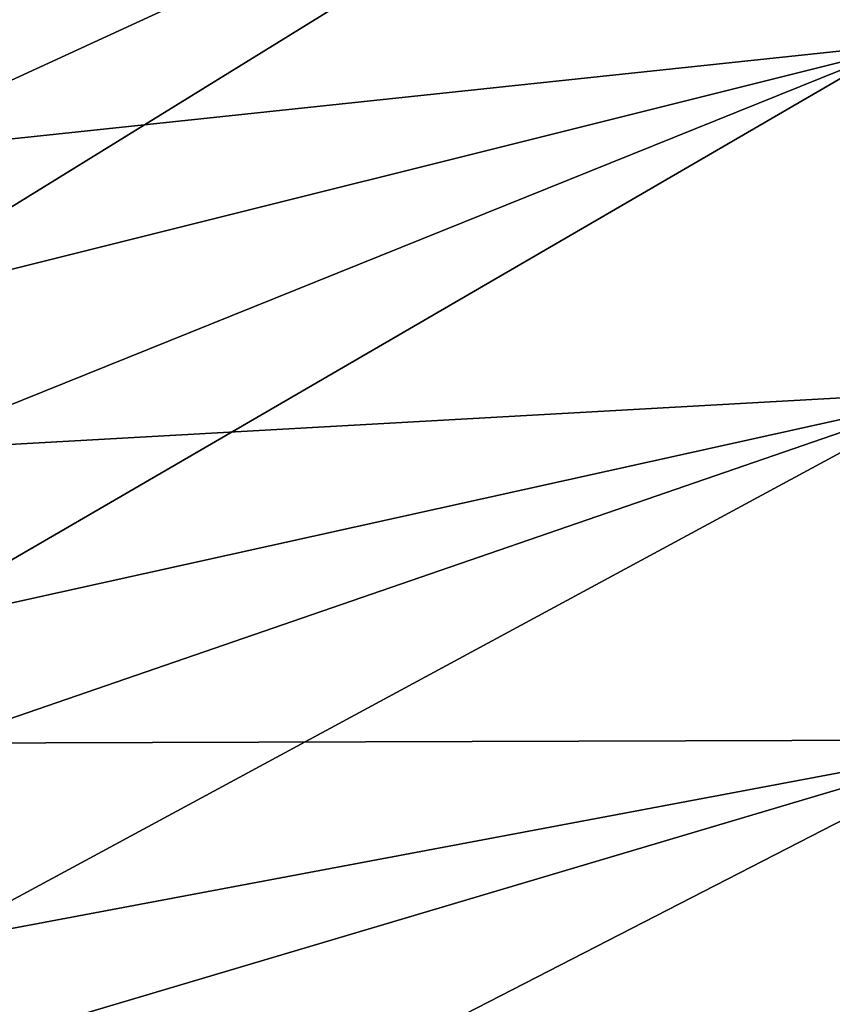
# Model space of a CAD drawing. Header units: metres. Extents: x -1 to 1402, y -1402 to 1.
# Tile 352 of 436: x 1326 to 1364, y -461 to -415. Entities that reach past the tile are written whole.
import ezdxf

# ---------------------------------------------------------------- set-up
doc = ezdxf.new("R2010")
doc.units = ezdxf.units.M

msp = doc.modelspace()

# ---------------------------------------------------------------- linework, layer by layer
at = {"layer": 'None0'}
for points in [[(1314.320557, -413.361023, -29.544052), (1317.152222, -428.405731, -29.544111), (1363.903687, -399.55188)], [(1314.547607, -407.175018, -32.129181), (1364.636108, -399.270569, -3), (1317.338013, -421.018951, -32.129234)], [(1363.903687, -399.55188), (1317.152222, -428.405731, -29.544111), (1367.000732, -415.947754)], [(1364.636108, -399.270569, -3), (1367.740601, -415.684387, -3), (1317.338013, -421.018951, -32.129234)], [(1367.000732, -415.947754), (1392.125488, -404.219025), (1363.903687, -399.55188)], [(1317.152222, -428.405731, -29.544111), (1319.533936, -443.512848, -29.544174), (1367.000732, -415.947754)], [(1317.338013, -421.018951, -32.129234), (1367.740601, -415.684387, -3), (1319.761475, -435.011963, -32.129292)], [(1367.000732, -415.947754), (1319.533936, -443.512848, -29.544174), (1369.611206, -432.428162)], [(1367.740601, -415.684387, -3), (1370.35791, -432.182953, -3), (1319.761475, -435.011963, -32.129292)], [(1319.761475, -435.011963, -32.129292), (1370.35791, -432.182953, -3), (1321.780396, -448.91449, -32.129349)], [(1370.35791, -432.182953, -3), (1372.495483, -448.750488, -3), (1321.780396, -448.91449, -32.129349)], [(1319.533936, -443.512848, -29.544174), (1321.439697, -458.420593, -29.544239), (1369.611206, -432.428162)], [(1369.611206, -432.428162), (1321.439697, -458.420593, -29.544239), (1371.742432, -448.977386)], [(1321.780396, -448.91449, -32.129349), (1372.495483, -448.750488, -3), (1323.471313, -463.312225, -32.12941)], [(1372.495483, -448.750488, -3), (1374.161011, -465.372162, -3), (1323.471313, -463.312225, -32.12941)], [(1321.439697, -458.420593, -29.544239), (1322.972656, -474.01886, -29.544306), (1371.742432, -448.977386)], [(1371.742432, -448.977386), (1322.972656, -474.01886, -29.544306), (1373.4021, -465.580536)]]:
    msp.add_3dface(points, dxfattribs=at)

doc.saveas('drawing.dxf')
